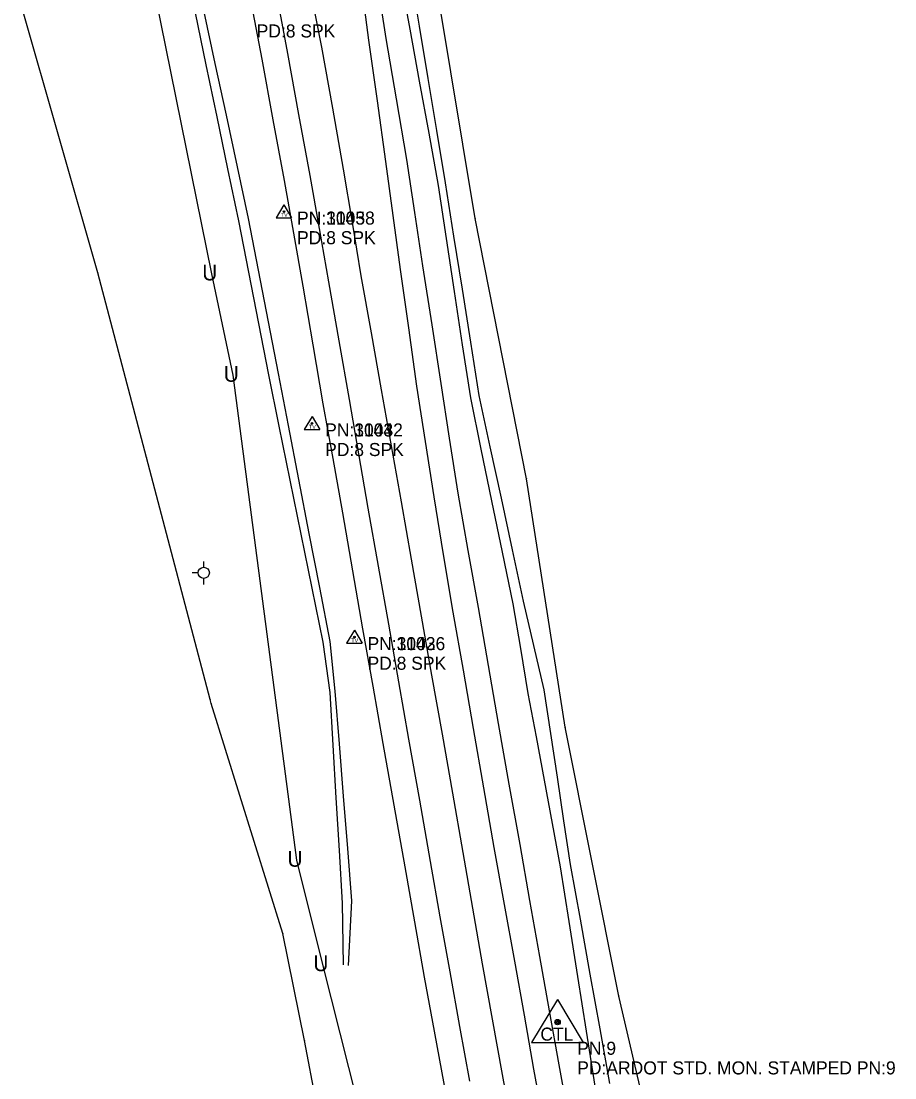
# Model space of a CAD drawing. Extents: x 954793 to 988390, y 1867850 to 1924428.
# Drawn here: x 985924.8 to 986259.1, y 1874759.4 to 1875163.8 of the extents above; entities that cross this region are included whole.
import ezdxf

# ---------------------------------------------------------------- set-up
doc = ezdxf.new("R2010")
doc.units = 0
for name, color, linetype in [('Default', 7, 'Continuous'), ('S_DITCHLINE', 7, 'Continuous'), ('S_EDGE_PAVEMENT', 7, 'Continuous'), ('S_FIBER_OPTIC_CABLE', 7, 'Continuous'), ('S_PAVEMENT_CROWN', 7, 'Continuous'), ('S_PRIMARY_CTL', 7, 'Continuous'), ('S_PRIMARY_CTL_ANNOT', 7, 'Continuous'), ('S_SECONDARY_CTL', 7, 'Continuous'), ('S_SECONDARY_CTL_ANNOT', 7, 'Continuous'), ('S_SHOULDER', 7, 'Continuous'), ('S_UNDERGROUND_CABLE', 7, 'Continuous'), ('S_UTILITY_POLE', 7, 'Continuous'), ('S_UTL_PT_SYM', 7, 'Continuous'), ('S_WATER_UTILITIES', 7, 'Continuous')]:
    doc.layers.add(name, color=color, linetype=linetype)

msp = doc.modelspace()

# ---------------------------------------------------------------- linework, layer by layer
at = {"layer": 'S_DITCHLINE'}
for points in [[(986144.42, 1874756.33), (986141.12, 1874777.3), (986137.83, 1874798.27), (986134.53, 1874819.24), (986131.24, 1874840.2), (986128.14, 1874856.78), (986125.04, 1874873.35), (986121.94, 1874889.93), (986118.84, 1874906.5), (986115.94, 1874923.69), (986113.03, 1874940.88), (986108.98, 1874960.58), (986104.93, 1874980.27), (986100.87, 1874999.97), (986096.82, 1875019.66), (986093.74, 1875039.99), (986090.67, 1875060.31), (986087.6, 1875080.63), (986084.52, 1875100.96), (986080.88, 1875120.9), (986077.24, 1875140.85), (986073.6, 1875160.79), (986069.96, 1875180.73)], [(986150.05, 1874757.27), (986146.29, 1874778.23), (986142.54, 1874799.18), (986138.79, 1874820.14), (986135.03, 1874841.09), (986132.51, 1874857.8), (986129.99, 1874874.51), (986127.48, 1874891.22), (986124.96, 1874907.93), (986120.99, 1874924.87), (986117.03, 1874941.82), (986112.78, 1874961.52), (986108.54, 1874981.22), (986104.3, 1875000.92), (986100.05, 1875020.63), (986096.84, 1875040.95), (986093.64, 1875061.27), (986090.43, 1875081.59), (986087.22, 1875101.91), (986083.88, 1875121.92), (986080.54, 1875141.93), (986077.2, 1875161.94), (986073.86, 1875181.95)], [(986048.17, 1874802.72), (986047.78, 1874826.36), (986046.58, 1874846.49), (986045.39, 1874866.61), (986044.2, 1874886.74), (986043.01, 1874906.87), (986040.43, 1874926.14), (986036.19, 1874946.82), (986031.96, 1874967.5), (986027.72, 1874988.18), (986023.49, 1875008.85), (986019.64, 1875028.5), (986015.79, 1875048.14), (986011.95, 1875067.78), (986008.1, 1875087.43), (986003.95, 1875107.33), (985999.81, 1875127.23), (985995.67, 1875147.14), (985991.52, 1875167.04)], [(986050.01, 1874802.48), (986051.37, 1874827.14), (986049.78, 1874847.2), (986048.19, 1874867.26), (986046.6, 1874887.32), (986045.02, 1874907.38), (986043.04, 1874926.45), (986039.04, 1874947.12), (986035.05, 1874967.8), (986031.06, 1874988.47), (986027.07, 1875009.15), (986023.26, 1875028.93), (986019.46, 1875048.72), (986015.65, 1875068.51), (986011.85, 1875088.3), (986007.6, 1875108.08), (986003.35, 1875127.87), (985999.1, 1875147.66), (985994.85, 1875167.45)]]:
    msp.add_lwpolyline(points, dxfattribs=at)
at = {"layer": 'S_EDGE_PAVEMENT'}
for points in [[(986125.01, 1874740.74), (986121.02, 1874762.76), (986117.36, 1874783.41), (986113.7, 1874804.06), (986109.78, 1874825.84), (986105.86, 1874847.63), (986101.89, 1874870.41), (986097.92, 1874893.2), (986094.01, 1874915.42), (986090.1, 1874937.65), (986086.46, 1874959.69), (986082.83, 1874981.73), (986079.55, 1875002.96), (986076.26, 1875024.2), (986073.12, 1875046.48), (986069.98, 1875068.77), (986067.17, 1875089.42), (986064.36, 1875110.06), (986061.13, 1875133.3), (986057.9, 1875156.55), (986054.62, 1875181.22)], [(986096.43, 1874758.13), (986092.68, 1874779.05), (986088.92, 1874799.97), (986085.19, 1874821.12), (986081.45, 1874842.26), (986077.33, 1874865.65), (986073.21, 1874889.04), (986069.33, 1874911.05), (986065.46, 1874933.05), (986061.55, 1874955.24), (986057.64, 1874977.43), (986054.01, 1874998.24), (986050.39, 1875019.04), (986046.46, 1875041.53), (986042.54, 1875064.01), (986038.94, 1875084.42), (986035.35, 1875104.82), (986031.09, 1875128.12), (986026.84, 1875151.41), (986022.43, 1875175.38)]]:
    msp.add_lwpolyline(points, dxfattribs=at)
at = {"layer": 'S_FIBER_OPTIC_CABLE'}
for p, q in [((986098.58, 1875088.32), (986081.63, 1875190.26)), ((986118.14, 1874988.74), (986098.58, 1875088.32)), ((986133.01, 1874893.6), (986118.14, 1874988.74)), ((986153.47, 1874790.73), (986133.01, 1874893.6)), ((986178.62, 1874683.58), (986153.47, 1874790.73))]:
    msp.add_line(p, q, dxfattribs=at)
at = {"layer": 'S_PAVEMENT_CROWN'}
msp.add_lwpolyline([(986113.07, 1874738.52), (986109.04, 1874760.67), (986105.19, 1874781.87), (986101.34, 1874803.07), (986097.61, 1874824.4), (986093.88, 1874845.72), (986089.94, 1874868.36), (986086, 1874890.99), (986081.97, 1874913.53), (986077.94, 1874936.08), (986074.14, 1874957.95), (986070.34, 1874979.82), (986066.52, 1875001.29), (986062.71, 1875022.77), (986058.83, 1875044.59), (986054.95, 1875066.41), (986051.57, 1875086.82), (986048.18, 1875107.22), (986044.01, 1875130.52), (986039.84, 1875153.82), (986035.12, 1875177.88)], dxfattribs=at)
at = {"layer": 'S_PRIMARY_CTL'}
for p, q in [((986130.07, 1874789.46), (986120.04, 1874772.94)), ((986130.07, 1874789.46), (986139.89, 1874772.94)), ((986120.04, 1874772.94), (986139.89, 1874772.94))]:
    msp.add_line(p, q, dxfattribs=at)
for radius in [1.04, 0.609, 0.344]:
    msp.add_circle((986130.07, 1874780.76), radius, dxfattribs=at)
at = {"layer": 'S_SECONDARY_CTL'}
for p, q in [((986025.38, 1875093.57), (986022.37, 1875088.62)), ((986025.38, 1875093.57), (986028.32, 1875088.62)), ((986022.37, 1875088.62), (986028.32, 1875088.62)), ((986036.13, 1875012.5), (986033.12, 1875007.55)), ((986036.13, 1875012.5), (986039.08, 1875007.55)), ((986033.12, 1875007.55), (986039.08, 1875007.55)), ((986052.34, 1874930.73), (986049.33, 1874925.77)), ((986052.34, 1874930.73), (986055.28, 1874925.77)), ((986049.33, 1874925.77), (986055.28, 1874925.77))]:
    msp.add_line(p, q, dxfattribs=at)
for centre, radius in [((986025.38, 1875090.96), 0.311), ((986025.38, 1875090.96), 0.183), ((986025.38, 1875090.96), 0.103), ((986036.13, 1875009.89), 0.311), ((986036.13, 1875009.89), 0.183), ((986036.13, 1875009.89), 0.103), ((986052.34, 1874928.12), 0.311), ((986052.34, 1874928.12), 0.183), ((986052.34, 1874928.12), 0.103)]:
    msp.add_circle(centre, radius, dxfattribs=at)
at = {"layer": 'S_SHOULDER'}
for points in [[(986086.78, 1874756.51), (986082.99, 1874777.27), (986079.2, 1874798.03), (986075.45, 1874819.15), (986071.7, 1874840.26), (986067.54, 1874863.84), (986063.39, 1874887.41), (986059.49, 1874909.36), (986055.59, 1874931.31), (986051.76, 1874953.46), (986047.93, 1874975.61), (986044.18, 1874996.52), (986040.43, 1875017.43), (986036.58, 1875039.94), (986032.72, 1875062.46), (986029.16, 1875082.63), (986025.6, 1875102.81), (986021.3, 1875126.03), (986017, 1875149.25), (986012.4, 1875173.41)], [(986134.67, 1874742.6), (986130.73, 1874764.39), (986127.01, 1874785.11), (986123.29, 1874805.84), (986119.49, 1874827.28), (986115.69, 1874848.72), (986111.55, 1874871.88), (986107.41, 1874895.03), (986103.58, 1874917.22), (986099.76, 1874939.4), (986095.91, 1874961.3), (986092.07, 1874983.2), (986088.77, 1875004.18), (986085.48, 1875025.15), (986082.02, 1875047.65), (986078.56, 1875070.15), (986075.46, 1875090.54), (986072.36, 1875110.93), (986068.44, 1875134.08), (986064.51, 1875157.23), (986062.52, 1875169.59)]]:
    msp.add_lwpolyline(points, dxfattribs=at)
at = {"layer": 'S_UNDERGROUND_CABLE'}
for p, q in [((985997.73, 1875067.16), (985975.03, 1875179.68)), ((986005.94, 1875028.36), (985997.73, 1875067.16)), ((986030.33, 1874842.78), (986005.94, 1875028.36)), ((986040.23, 1874802.83), (986030.33, 1874842.78)), ((986059.5, 1874726.53), (986040.23, 1874802.83))]:
    msp.add_line(p, q, dxfattribs=at)
at = {"layer": 'S_UTILITY_POLE'}
for p, q in [((985994.7, 1874954.82), (985994.7, 1874957.07)), ((985992.61, 1874952.69), (985990.28, 1874952.69)), ((985994.78, 1874948.28), (985994.78, 1874950.6))]:
    msp.add_line(p, q, dxfattribs=at)
msp.add_circle((985994.7, 1874952.71), 2.13, dxfattribs=at)
at = {"layer": 'S_UTL_PT_SYM'}
for points in [[(986098.58, 1875088.32), (986098.58, 1875088.37), (986098.58, 1875088.32), (986098.53, 1875088.32), (986098.58, 1875088.32), (986098.58, 1875088.27), (986098.58, 1875088.32), (986098.63, 1875088.32)], [(985954.16, 1875067.46), (985954.16, 1875067.51), (985954.16, 1875067.46), (985954.11, 1875067.46), (985954.16, 1875067.46), (985954.16, 1875067.41), (985954.16, 1875067.46), (985954.21, 1875067.46)], [(985972.72, 1874996.82), (985972.72, 1874996.87), (985972.72, 1874996.82), (985972.67, 1874996.82), (985972.72, 1874996.82), (985972.72, 1874996.77), (985972.72, 1874996.82), (985972.77, 1874996.82)], [(986118.14, 1874988.74), (986118.14, 1874988.79), (986118.14, 1874988.74), (986118.09, 1874988.74), (986118.14, 1874988.74), (986118.14, 1874988.69), (986118.14, 1874988.74), (986118.19, 1874988.74)], [(985997.12, 1874904.22), (985997.12, 1874904.27), (985997.12, 1874904.22), (985997.07, 1874904.22), (985997.12, 1874904.22), (985997.12, 1874904.17), (985997.12, 1874904.22), (985997.17, 1874904.22)], [(985997.58, 1874902.67), (985997.58, 1874902.72), (985997.58, 1874902.67), (985997.53, 1874902.67), (985997.58, 1874902.67), (985997.58, 1874902.62), (985997.58, 1874902.67), (985997.63, 1874902.67)], [(986133.01, 1874893.6), (986133.01, 1874893.65), (986133.01, 1874893.6), (986132.96, 1874893.6), (986133.01, 1874893.6), (986133.01, 1874893.55), (986133.01, 1874893.6), (986133.06, 1874893.6)], [(986024.92, 1874814.72), (986024.92, 1874814.77), (986024.92, 1874814.72), (986024.87, 1874814.72), (986024.92, 1874814.72), (986024.92, 1874814.67), (986024.92, 1874814.72), (986024.97, 1874814.72)], [(986153.47, 1874790.73), (986153.47, 1874790.78), (986153.47, 1874790.73), (986153.42, 1874790.73), (986153.47, 1874790.73), (986153.47, 1874790.68), (986153.47, 1874790.73), (986153.52, 1874790.73)], [(986033.21, 1874773.8), (986033.21, 1874773.85), (986033.21, 1874773.8), (986033.16, 1874773.8), (986033.21, 1874773.8), (986033.21, 1874773.75), (986033.21, 1874773.8), (986033.26, 1874773.8)]]:
    msp.add_lwpolyline(points, dxfattribs=at)
at = {"layer": 'S_WATER_UTILITIES'}
for p, q in [((985954.16, 1875067.46), (985924.82, 1875170.02)), ((985972.72, 1874996.82), (985954.16, 1875067.46)), ((985997.12, 1874904.22), (985972.72, 1874996.82)), ((985997.58, 1874902.67), (985997.12, 1874904.22)), ((986024.92, 1874814.72), (985997.58, 1874902.67)), ((986033.21, 1874773.8), (986024.92, 1874814.72)), ((986068.18, 1874590.34), (986033.21, 1874773.8))]:
    msp.add_line(p, q, dxfattribs=at)

# ---------------------------------------------------------------- texts
at = {"layer": 'Default'}
for p in [(985994.1, 1875064.62), (986002.31, 1875025.82), (986026.7, 1874840.24), (986036.6, 1874800.29)]:
    msp.add_text('U', height=6, rotation=360, dxfattribs=at).set_placement(p)
at = {"layer": 'S_PRIMARY_CTL'}
msp.add_text('CTL', height=5, rotation=360, dxfattribs=at).set_placement((986123.48, 1874773.68))
at = {"layer": 'S_PRIMARY_CTL_ANNOT'}
for s, p in [('PN:9', (986137.57, 1874768.26)), ('PD:ARDOT STD. MON. STAMPED PN:9', (986137.57, 1874760.76))]:
    msp.add_text(s, height=5, dxfattribs=at).set_placement(p)
at = {"layer": 'S_SECONDARY_CTL'}
for p in [(986024.17, 1875088.95), (986034.93, 1875007.88), (986051.13, 1874926.1)]:
    msp.add_text('TV', height=1.5, rotation=360, dxfattribs=at).set_placement(p)
at = {"layer": 'S_SECONDARY_CTL_ANNOT'}
for s, p in [('PD:8 SPK', (986014.94, 1875157.58)), ('PD:8 SPK', (986014.94, 1875157.58)), ('PN:30038', (986030.38, 1875085.96)), ('PN:1145', (986030.38, 1875085.96)), ('PD:8 SPK', (986030.38, 1875078.46)), ('PD:8 SPK', (986030.38, 1875078.46)), ('PN:30032', (986041.13, 1875004.89)), ('PN:1144', (986041.13, 1875004.89)), ('PD:8 SPK', (986041.13, 1874997.39)), ('PD:8 SPK', (986041.13, 1874997.39)), ('PN:1143', (986057.34, 1874923.12)), ('PN:30026', (986057.34, 1874923.12)), ('PD:8 SPK', (986057.34, 1874915.62)), ('PD:8 SPK', (986057.34, 1874915.62))]:
    msp.add_text(s, height=5, dxfattribs=at).set_placement(p)

doc.saveas('drawing.dxf')
